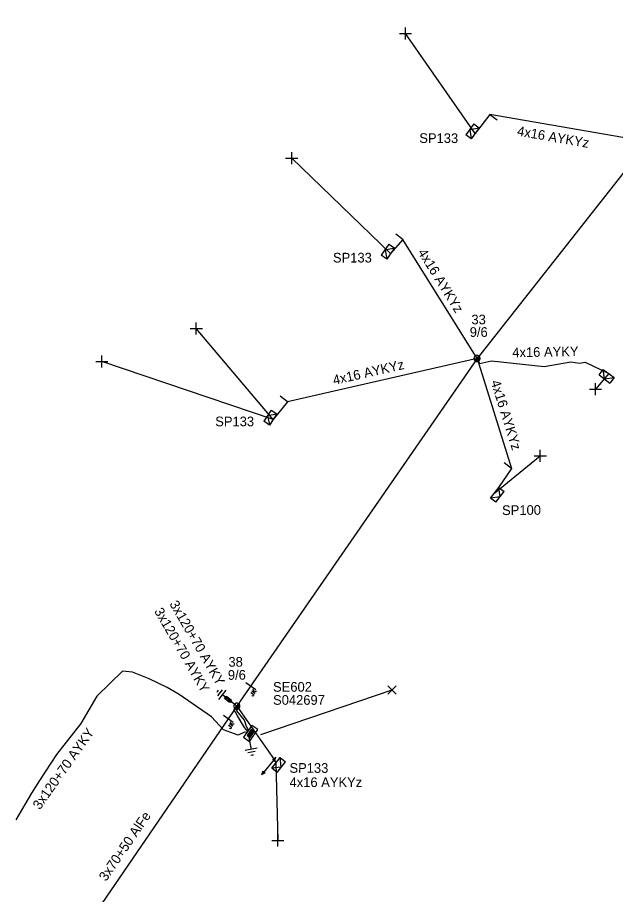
# Model space of a CAD drawing. Extents: x -748492 to -735633, y -1146251 to -1139940.
# Drawn here: x -743097.3 to -743035.5, y -1140324.7 to -1140234.1 of the extents above; entities that cross this region are included whole.
import ezdxf

# ---------------------------------------------------------------- set-up
doc = ezdxf.new("R2010")
doc.units = 0
for name, color, linetype in [('Vrstva 1', 7, 'Continuous'), ('Vrstva 12', 7, 'Continuous'), ('Vrstva 13', 7, 'Continuous'), ('Vrstva 14', 7, 'Continuous'), ('Vrstva 15', 7, 'Continuous'), ('Vrstva 16', 7, 'Continuous'), ('Vrstva 18', 7, 'Continuous'), ('Vrstva 2', 7, 'Continuous'), ('Vrstva 28', 7, 'Continuous'), ('Vrstva 29', 7, 'Continuous'), ('Vrstva 30', 7, 'Continuous'), ('Vrstva 31', 7, 'Continuous'), ('Vrstva 33', 7, 'Continuous'), ('Vrstva 34', 7, 'Continuous'), ('Vrstva 5', 7, 'Continuous'), ('Vrstva 52', 7, 'Continuous'), ('Vrstva 54', 7, 'Continuous'), ('Vrstva 55', 7, 'Continuous'), ('Vrstva 59', 7, 'Continuous'), ('Vrstva 6', 7, 'Continuous'), ('Vrstva 8', 7, 'Continuous'), ('Vrstva 9', 7, 'Continuous')]:
    doc.layers.add(name, color=color, linetype=linetype)

# ---------------------------------------------------------------- blocks, each defined once
blk = doc.blocks.new('NN440')
at = {"layer": 'Vrstva 2'}
for points in [[(0.63, 0), (0.63, 0.06), (0.62, 0.13), (0.6, 0.19), (0.58, 0.25), (0.55, 0.31), (0.51, 0.37), (0.47, 0.42), (0.42, 0.46), (0.37, 0.51), (0.32, 0.54), (0.26, 0.57), (0.2, 0.59), (0.13, 0.61), (0.07, 0.62), (0, 0.63), (-0.06, 0.62), (-0.13, 0.61), (-0.19, 0.59), (-0.26, 0.57), (-0.31, 0.54), (-0.37, 0.51), (-0.42, 0.46), (-0.47, 0.42), (-0.51, 0.37), (-0.54, 0.31), (-0.57, 0.25), (-0.6, 0.19), (-0.62, 0.13), (-0.63, 0.06), (-0.63, 0), (-0.63, -0.07), (-0.62, -0.14), (-0.6, -0.2), (-0.57, -0.26), (-0.54, -0.32), (-0.51, -0.37), (-0.47, -0.43), (-0.42, -0.47), (-0.37, -0.51), (-0.31, -0.55), (-0.26, -0.58), (-0.19, -0.6), (-0.13, -0.62), (-0.06, -0.63), (0, -0.63), (0.07, -0.63), (0.13, -0.62), (0.2, -0.6), (0.26, -0.58), (0.32, -0.55), (0.37, -0.51), (0.42, -0.47), (0.47, -0.43), (0.51, -0.37), (0.55, -0.32), (0.58, -0.26), (0.6, -0.2), (0.62, -0.14), (0.63, -0.07), (0.63, 0)], [(-0.63, 0), (0.63, 0)], [(-0.6, -0.18), (0.57, -0.18)], [(-0.51, -0.32), (0.5, -0.32)], [(-0.37, -0.47), (0.35, -0.47)]]:
    blk.add_lwpolyline(points, dxfattribs=at)
blk = doc.blocks.new('NN560')
at = {"layer": 'Vrstva 2'}
for points in [[(1.999, -0.001), (1.59, 0.141)], [(0, -0.001), (1.999, -0.001)], [(1.999, -0.001), (1.59, -0.134)]]:
    blk.add_lwpolyline(points, dxfattribs=at)
blk = doc.blocks.new('NN840')
at = {"layer": 'Vrstva 15'}
for points in [[(0.003, 0.619), (0.003, -0.631)], [(-0.745, -0.71), (-0.745, -0.66)], [(-0.73, -0.764), (-0.745, -0.71)], [(-0.657, -0.798), (-0.73, -0.764)], [(-0.627, -0.798), (-0.657, -0.798)], [(-0.558, -0.764), (-0.627, -0.798)], [(-0.538, -0.71), (-0.558, -0.764)], [(-0.538, -0.385), (-0.538, -0.71)], [(-0.332, -0.385), (-0.332, -0.798)], [(-0.332, -0.641), (-0.125, -0.385)], [(-0.263, -0.557), (-0.091, -0.798)]]:
    blk.add_lwpolyline(points, dxfattribs=at)
blk = doc.blocks.new('NN800')
at = {"layer": 'Vrstva 1'}
for points in [[(-0.442, 0.442), (0.442, -0.442)], [(-0.442, -0.442), (0.442, 0.442)]]:
    blk.add_lwpolyline(points, dxfattribs=at)
blk = doc.blocks.new('NN820')
at = {"layer": 'Vrstva 13'}
for points in [[(-0.003, 0.004), (-0.003, -1.049)], [(-0.165, -0.813), (0.165, -0.813)], [(-0.165, -1.473), (-0.165, -0.813)], [(0.165, -0.813), (0.165, -1.473)], [(0.165, -1.473), (-0.165, -1.473)], [(-0.003, -1.049), (-0.062, -0.926)], [(-0.003, -1.049), (0.057, -0.926)], [(-0.003, -1.473), (-0.003, -1.871)]]:
    blk.add_lwpolyline(points, dxfattribs=at)
blk = doc.blocks.new('NN620')
at = {"layer": 'Vrstva 8'}
for points in [[(0.752, 0.004), (-0.748, 0.004)], [(-0.748, 0.004), (-0.748, -0.746)], [(0.752, -0.746), (0.752, 0.004)], [(-0.748, -0.746), (0.752, -0.746)], [(0.368, -0.18), (-0.376, -0.18)], [(-0.376, -0.18), (-0.376, -0.558)], [(-0.376, -0.558), (0.368, -0.558)], [(0.321, -0.227), (-0.329, -0.227)], [(-0.329, -0.227), (-0.329, -0.51)], [(-0.329, -0.51), (0.321, -0.51)], [(0.274, -0.274), (-0.281, -0.274)], [(-0.281, -0.274), (-0.281, -0.463)], [(-0.281, -0.463), (0.274, -0.463)], [(0.227, -0.321), (-0.234, -0.321)], [(-0.234, -0.321), (-0.234, -0.416)], [(-0.234, -0.416), (0.227, -0.416)], [(-0.193, -0.369), (0.185, -0.369)], [(0.227, -0.416), (0.227, -0.321)], [(0.274, -0.463), (0.274, -0.274)], [(0.321, -0.51), (0.321, -0.227)], [(0.368, -0.558), (0.368, -0.18)]]:
    blk.add_lwpolyline(points, dxfattribs=at)
blk = doc.blocks.new('NN630')
at = {"layer": 'Vrstva 9'}
for points in [[(-0.003, -0.7), (-0.703, 0)], [(-0.703, -0.7), (-0.703, 0), (0.697, 0), (0.697, -0.7)], [(-0.703, -0.7), (0.697, -0.7)], [(-0.003, -0.7), (0.697, 0)]]:
    blk.add_lwpolyline(points, dxfattribs=at)
blk = doc.blocks.new('NN810')
at = {"layer": 'Vrstva 14'}
for points in [[(0.004, -0.64), (0.004, -1.89)], [(0.629, -1.89), (-0.621, -1.89)], [(0.388, -2.2), (-0.399, -2.2)], [(0.004, -2.515), (-0.124, -2.515)], [(0.137, -2.515), (0.004, -2.515)]]:
    blk.add_lwpolyline(points, dxfattribs=at)
blk = doc.blocks.new('NN500')
at = {"layer": 'Vrstva 2'}
for points in [[(0, -0.24), (0.02, -0.23), (0.05, -0.23), (0.07, -0.22), (0.09, -0.22), (0.12, -0.2), (0.14, -0.19), (0.16, -0.18), (0.17, -0.16), (0.19, -0.14), (0.2, -0.12), (0.21, -0.1), (0.22, -0.07), (0.23, -0.05), (0.23, -0.02), (0.23, 0), (0.23, 0.02), (0.23, 0.05), (0.22, 0.07), (0.21, 0.1), (0.2, 0.12), (0.19, 0.14), (0.17, 0.16), (0.16, 0.17), (0.14, 0.19), (0.12, 0.2), (0.09, 0.21), (0.07, 0.22), (0.05, 0.23), (0.02, 0.23), (0, 0.23), (-0.03, 0.23), (-0.05, 0.23), (-0.07, 0.22), (-0.1, 0.21), (-0.12, 0.2), (-0.14, 0.19), (-0.16, 0.17), (-0.18, 0.16), (-0.19, 0.14), (-0.2, 0.12), (-0.22, 0.1), (-0.22, 0.07), (-0.23, 0.05), (-0.23, 0.02), (-0.24, 0), (-0.23, -0.02), (-0.23, -0.05), (-0.22, -0.07), (-0.22, -0.1), (-0.2, -0.12), (-0.19, -0.14), (-0.18, -0.16), (-0.16, -0.18), (-0.14, -0.19), (-0.12, -0.2), (-0.1, -0.22), (-0.07, -0.22), (-0.05, -0.23), (-0.03, -0.23), (0, -0.24)], [(0, -0.24), (0.02, -0.23), (0.05, -0.23), (0.07, -0.22), (0.09, -0.22), (0.12, -0.2), (0.14, -0.19), (0.16, -0.18), (0.17, -0.16), (0.19, -0.14), (0.2, -0.12), (0.21, -0.1), (0.22, -0.07), (0.23, -0.05), (0.23, -0.02), (0.23, 0), (0.23, 0.02), (0.23, 0.05), (0.22, 0.07), (0.21, 0.1), (0.2, 0.12), (0.19, 0.14), (0.17, 0.16), (0.16, 0.17), (0.14, 0.19), (0.12, 0.2), (0.09, 0.21), (0.07, 0.22), (0.05, 0.23), (0.02, 0.23), (0, 0.23), (-0.03, 0.23), (-0.05, 0.23), (-0.07, 0.22), (-0.1, 0.21), (-0.12, 0.2), (-0.14, 0.19), (-0.16, 0.17), (-0.18, 0.16), (-0.19, 0.14), (-0.2, 0.12), (-0.22, 0.1), (-0.22, 0.07), (-0.23, 0.05), (-0.23, 0.02), (-0.24, 0), (-0.23, -0.02), (-0.23, -0.05), (-0.22, -0.07), (-0.22, -0.1), (-0.2, -0.12), (-0.19, -0.14), (-0.18, -0.16), (-0.16, -0.18), (-0.14, -0.19), (-0.12, -0.2), (-0.1, -0.22), (-0.07, -0.22), (-0.05, -0.23), (-0.03, -0.23), (0, -0.24)], [(0, -0.21), (0.02, -0.2), (0.04, -0.2), (0.06, -0.2), (0.08, -0.19), (0.1, -0.18), (0.12, -0.17), (0.14, -0.15), (0.15, -0.14), (0.16, -0.12), (0.18, -0.1), (0.19, -0.08), (0.19, -0.06), (0.2, -0.04), (0.2, -0.02), (0.2, 0), (0.2, 0.02), (0.2, 0.04), (0.19, 0.06), (0.19, 0.08), (0.18, 0.1), (0.16, 0.12), (0.15, 0.14), (0.14, 0.15), (0.12, 0.17), (0.1, 0.18), (0.08, 0.19), (0.06, 0.19), (0.04, 0.2), (0.02, 0.2), (0, 0.2), (-0.02, 0.2), (-0.04, 0.2), (-0.06, 0.19), (-0.08, 0.19), (-0.1, 0.18), (-0.12, 0.17), (-0.14, 0.15), (-0.15, 0.14), (-0.17, 0.12), (-0.18, 0.1), (-0.19, 0.08), (-0.2, 0.06), (-0.2, 0.04), (-0.21, 0.02), (-0.21, 0), (-0.21, -0.02), (-0.2, -0.04), (-0.2, -0.06), (-0.19, -0.08), (-0.18, -0.1), (-0.17, -0.12), (-0.15, -0.14), (-0.14, -0.15), (-0.12, -0.17), (-0.1, -0.18), (-0.08, -0.19), (-0.06, -0.2), (-0.04, -0.2), (-0.02, -0.2), (0, -0.21)], [(0, -0.18), (0.02, -0.18), (0.04, -0.17), (0.05, -0.17), (0.07, -0.16), (0.09, -0.15), (0.1, -0.14), (0.12, -0.13), (0.13, -0.12), (0.14, -0.1), (0.15, -0.09), (0.16, -0.07), (0.17, -0.05), (0.17, -0.04), (0.17, -0.02), (0.17, 0), (0.17, 0.02), (0.17, 0.04), (0.17, 0.05), (0.16, 0.07), (0.15, 0.09), (0.14, 0.1), (0.13, 0.12), (0.12, 0.13), (0.1, 0.14), (0.09, 0.15), (0.07, 0.16), (0.05, 0.17), (0.04, 0.17), (0.02, 0.17), (0, 0.18), (-0.02, 0.17), (-0.04, 0.17), (-0.06, 0.17), (-0.07, 0.16), (-0.09, 0.15), (-0.1, 0.14), (-0.12, 0.13), (-0.13, 0.12), (-0.14, 0.1), (-0.15, 0.09), (-0.16, 0.07), (-0.17, 0.05), (-0.17, 0.04), (-0.18, 0.02), (-0.18, 0), (-0.18, -0.02), (-0.17, -0.04), (-0.17, -0.05), (-0.16, -0.07), (-0.15, -0.09), (-0.14, -0.1), (-0.13, -0.12), (-0.12, -0.13), (-0.1, -0.14), (-0.09, -0.15), (-0.07, -0.16), (-0.06, -0.17), (-0.04, -0.17), (-0.02, -0.18), (0, -0.18)], [(0, -0.15), (0.01, -0.15), (0.03, -0.14), (0.04, -0.14), (0.06, -0.13), (0.07, -0.13), (0.08, -0.12), (0.1, -0.11), (0.11, -0.1), (0.12, -0.09), (0.13, -0.07), (0.13, -0.06), (0.14, -0.05), (0.14, -0.03), (0.14, -0.02), (0.14, 0), (0.14, 0.01), (0.14, 0.03), (0.14, 0.04), (0.13, 0.06), (0.13, 0.07), (0.12, 0.09), (0.11, 0.1), (0.1, 0.11), (0.08, 0.12), (0.07, 0.13), (0.06, 0.13), (0.04, 0.14), (0.03, 0.14), (0.01, 0.14), (0, 0.15), (-0.02, 0.14), (-0.03, 0.14), (-0.05, 0.14), (-0.06, 0.13), (-0.07, 0.13), (-0.09, 0.12), (-0.1, 0.11), (-0.11, 0.1), (-0.12, 0.09), (-0.13, 0.07), (-0.13, 0.06), (-0.14, 0.04), (-0.14, 0.03), (-0.15, 0.01), (-0.15, 0), (-0.15, -0.02), (-0.14, -0.03), (-0.14, -0.05), (-0.13, -0.06), (-0.13, -0.07), (-0.12, -0.09), (-0.11, -0.1), (-0.1, -0.11), (-0.09, -0.12), (-0.07, -0.13), (-0.06, -0.13), (-0.05, -0.14), (-0.03, -0.14), (-0.02, -0.15), (0, -0.15)], [(0, -0.12), (0.01, -0.12), (0.02, -0.11), (0.03, -0.11), (0.05, -0.11), (0.06, -0.1), (0.07, -0.09), (0.08, -0.09), (0.09, -0.08), (0.09, -0.07), (0.1, -0.06), (0.11, -0.05), (0.11, -0.04), (0.11, -0.02), (0.11, -0.01), (0.12, 0), (0.11, 0.01), (0.11, 0.02), (0.11, 0.04), (0.11, 0.05), (0.1, 0.06), (0.09, 0.07), (0.09, 0.08), (0.08, 0.09), (0.07, 0.09), (0.06, 0.1), (0.05, 0.11), (0.03, 0.11), (0.02, 0.11), (0.01, 0.12), (0, 0.12), (-0.01, 0.12), (-0.03, 0.11), (-0.04, 0.11), (-0.05, 0.11), (-0.06, 0.1), (-0.07, 0.09), (-0.08, 0.09), (-0.09, 0.08), (-0.1, 0.07), (-0.1, 0.06), (-0.11, 0.05), (-0.11, 0.04), (-0.12, 0.02), (-0.12, 0.01), (-0.12, 0), (-0.12, -0.01), (-0.12, -0.02), (-0.11, -0.04), (-0.11, -0.05), (-0.1, -0.06), (-0.1, -0.07), (-0.09, -0.08), (-0.08, -0.09), (-0.07, -0.09), (-0.06, -0.1), (-0.05, -0.11), (-0.04, -0.11), (-0.03, -0.11), (-0.01, -0.12), (0, -0.12)], [(0, -0.09), (0.01, -0.09), (0.02, -0.09), (0.03, -0.08), (0.03, -0.08), (0.04, -0.08), (0.05, -0.07), (0.06, -0.07), (0.06, -0.06), (0.07, -0.05), (0.07, -0.04), (0.08, -0.04), (0.08, -0.03), (0.08, -0.02), (0.09, -0.01), (0.09, 0), (0.09, 0.01), (0.08, 0.02), (0.08, 0.03), (0.08, 0.03), (0.07, 0.04), (0.07, 0.05), (0.06, 0.06), (0.06, 0.06), (0.05, 0.07), (0.04, 0.07), (0.03, 0.08), (0.03, 0.08), (0.02, 0.08), (0.01, 0.09), (0, 0.09), (-0.01, 0.09), (-0.02, 0.08), (-0.03, 0.08), (-0.04, 0.08), (-0.04, 0.07), (-0.05, 0.07), (-0.06, 0.06), (-0.07, 0.06), (-0.07, 0.05), (-0.08, 0.04), (-0.08, 0.03), (-0.08, 0.03), (-0.09, 0.02), (-0.09, 0.01), (-0.09, 0), (-0.09, -0.01), (-0.09, -0.02), (-0.08, -0.03), (-0.08, -0.04), (-0.08, -0.04), (-0.07, -0.05), (-0.07, -0.06), (-0.06, -0.07), (-0.05, -0.07), (-0.04, -0.08), (-0.04, -0.08), (-0.03, -0.08), (-0.02, -0.09), (-0.01, -0.09), (0, -0.09)], [(0, -0.06), (0, -0.06), (0.01, -0.06), (0.02, -0.05), (0.02, -0.05), (0.03, -0.05), (0.03, -0.05), (0.04, -0.04), (0.04, -0.04), (0.05, -0.03), (0.05, -0.03), (0.05, -0.02), (0.05, -0.02), (0.05, -0.01), (0.06, -0.01), (0.06, 0), (0.06, 0.01), (0.05, 0.01), (0.05, 0.02), (0.05, 0.02), (0.05, 0.03), (0.05, 0.03), (0.04, 0.04), (0.04, 0.04), (0.03, 0.05), (0.03, 0.05), (0.02, 0.05), (0.02, 0.05), (0.01, 0.06), (0, 0.06), (0, 0.06), (-0.01, 0.06), (-0.01, 0.06), (-0.02, 0.05), (-0.02, 0.05), (-0.03, 0.05), (-0.03, 0.05), (-0.04, 0.04), (-0.04, 0.04), (-0.05, 0.03), (-0.05, 0.03), (-0.05, 0.02), (-0.06, 0.02), (-0.06, 0.01), (-0.06, 0.01), (-0.06, 0), (-0.06, -0.01), (-0.06, -0.01), (-0.06, -0.02), (-0.05, -0.02), (-0.05, -0.03), (-0.05, -0.03), (-0.04, -0.04), (-0.04, -0.04), (-0.03, -0.05), (-0.03, -0.05), (-0.02, -0.05), (-0.02, -0.05), (-0.01, -0.06), (-0.01, -0.06), (0, -0.06)], [(0, -0.03), (0, -0.03), (0, -0.03), (0.01, -0.03), (0.01, -0.03), (0.01, -0.02), (0.02, -0.02), (0.02, -0.02), (0.02, -0.02), (0.02, -0.02), (0.02, -0.01), (0.02, -0.01), (0.03, -0.01), (0.03, -0.01), (0.03, 0), (0.03, 0), (0.03, 0), (0.03, 0.01), (0.03, 0.01), (0.02, 0.01), (0.02, 0.01), (0.02, 0.02), (0.02, 0.02), (0.02, 0.02), (0.02, 0.02), (0.01, 0.02), (0.01, 0.02), (0.01, 0.03), (0, 0.03), (0, 0.03), (0, 0.03), (0, 0.03), (-0.01, 0.03), (-0.01, 0.03), (-0.01, 0.02), (-0.02, 0.02), (-0.02, 0.02), (-0.02, 0.02), (-0.02, 0.02), (-0.02, 0.02), (-0.03, 0.01), (-0.03, 0.01), (-0.03, 0.01), (-0.03, 0.01), (-0.03, 0), (-0.03, 0), (-0.03, 0), (-0.03, -0.01), (-0.03, -0.01), (-0.03, -0.01), (-0.03, -0.01), (-0.02, -0.02), (-0.02, -0.02), (-0.02, -0.02), (-0.02, -0.02), (-0.02, -0.02), (-0.01, -0.03), (-0.01, -0.03), (-0.01, -0.03), (0, -0.03), (0, -0.03)], [(0.23, 0), (0.7, 0)]]:
    blk.add_lwpolyline(points, dxfattribs=at)
blk = doc.blocks.new('NN510')
at = {"layer": 'Vrstva 2'}
blk.add_lwpolyline([(0.001, 0.002), (0.001, 0.939)], dxfattribs=at)

msp = doc.modelspace()

# ---------------------------------------------------------------- linework, layer by layer
at = {"layer": 'Vrstva 1'}
for points in [[(-742965.37, -1140165.561), (-742992.83, -1140197.73), (-743013.94, -1140224.06), (-743032.181, -1140246.944), (-743049.85, -1140269.329), (-743074.31, -1140304.729)], [(-743074.67, -1140305.25), (-743096.299, -1140336.869)]]:
    msp.add_lwpolyline(points, dxfattribs=at)
at = {"layer": 'Vrstva 5'}
for points in [[(-743073.629, -1140307.979), (-743073.88, -1140307.93), (-743074.52, -1140308.25), (-743076.03, -1140307.68), (-743077.3, -1140306.36), (-743080.64, -1140304.04), (-743081.87, -1140303.32), (-743083.73, -1140302.42), (-743085.45, -1140301.75), (-743086.49, -1140301.63), (-743089.14, -1140304.23), (-743090.8, -1140307.03), (-743093.31, -1140310.23), (-743095.06, -1140312.93), (-743095.89, -1140314.25), (-743097.52, -1140316.99)], [(-743073.452, -1140307.722), (-743073.67, -1140307.35), (-743073.89, -1140306.68), (-743074.66, -1140305.74), (-743074.31, -1140304.729)], [(-743073.54, -1140307.85), (-743073.89, -1140307.44), (-743074.59, -1140306.24), (-743074.94, -1140305.62), (-743074.67, -1140305.25)]]:
    msp.add_lwpolyline(points, dxfattribs=at)
at = {"layer": 'Vrstva 52'}
msp.add_lwpolyline([(-743049.85, -1140269.329), (-743049.6, -1140269.83), (-743048.36, -1140269.58), (-743042.91, -1140270.14), (-743040.17, -1140269.68), (-743039.25, -1140269.81), (-743038.66, -1140269.69), (-743036.24, -1140270.88)], dxfattribs=at)
at = {"layer": 'Vrstva 54'}
for points in [[(-743032.181, -1140246.944), (-743048.541, -1140244.1), (-743050.029, -1140246.06)], [(-743049.85, -1140269.329), (-743057.51, -1140257.038), (-743058.779, -1140258.48)], [(-743049.85, -1140269.329), (-743069.44, -1140273.79), (-743070.919, -1140275.62)], [(-743049.85, -1140269.329), (-743046.299, -1140280.7), (-743048.02, -1140283.2)], [(-743074.67, -1140305.25), (-743070.82, -1140310.769), (-743070.63, -1140311.11)]]:
    msp.add_lwpolyline(points, dxfattribs=at)
at = {"layer": 'Vrstva 59'}
for points in [[(-743050.03, -1140246.059), (-743057.25, -1140235.75)], [(-743058.779, -1140258.48), (-743069, -1140248.63)], [(-743070.919, -1140275.62), (-743078.857, -1140266.228)], [(-743070.919, -1140275.62), (-743088.63, -1140269.63)], [(-743036.24, -1140270.88), (-743037.612, -1140272.483)], [(-743048.02, -1140283.2), (-743043.31, -1140279.38)], [(-743072.182, -1140308.183), (-743058.63, -1140303.572)], [(-743070.63, -1140311.11), (-743070.44, -1140319.13)]]:
    msp.add_lwpolyline(points, dxfattribs=at)

# ---------------------------------------------------------------- block references
at = {"layer": 'Vrstva 13'}
for name, p, rotation in [('NN510', (-743048.54, -1140244.1), -125.80163613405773), ('NN510', (-743057.51, -1140257.04), 52.57592216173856), ('NN510', (-743069.44, -1140273.79), 51.77936935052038), ('NN510', (-743046.3, -1140280.7), 51.77936948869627), ('NN560', (-743070.82, -1140310.77), -129.40686945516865)]:
    msp.add_blockref(name, p, dxfattribs=dict(at, rotation=rotation))
at = {"layer": 'Vrstva 13', "xscale": 0.5, "yscale": 0.5}
for name, p, rotation in [('NN440', (-743049.85, -1140269.33), 52.57592216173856), ('NN440', (-743074.67, -1140305.25), 51.77936940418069), ('NN500', (-743070.819, -1140310.77), 50.59300004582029)]:
    msp.add_blockref(name, p, dxfattribs=dict(at, rotation=rotation))
at = {"layer": 'Vrstva 15'}
for p, rotation in [((-743074.67, -1140305.25), -128.22063064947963), ((-743073.54, -1140307.85), 10.412598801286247)]:
    msp.add_blockref('NN810', p, dxfattribs=dict(at, rotation=rotation))
at = {"layer": 'Vrstva 16', "rotation": -128.22063064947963}
msp.add_blockref('NN820', (-743074.67, -1140305.25), dxfattribs=at)
at = {"layer": 'Vrstva 18'}
for p, rotation in [((-743073.231, -1140303.167), 55.356304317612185), ((-743075.554, -1140306.542), 55.625501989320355)]:
    msp.add_blockref('NN840', p, dxfattribs=dict(at, rotation=rotation))
at = {"layer": 'Vrstva 28', "rotation": 55.437467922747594}
msp.add_blockref('NN620', (-743073.54, -1140307.85), dxfattribs=at)
at = {"layer": 'Vrstva 31'}
for p, rotation in [((-743050.03, -1140246.06), -125.80163607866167), ((-743058.78, -1140258.48), -124.43323520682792), ((-743036.24, -1140270.88), -37.31230951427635), ((-743070.92, -1140275.62), -123.92977727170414), ((-743048.02, -1140283.2), 52.431387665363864), ((-743070.63, -1140311.11), 51.77936940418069)]:
    msp.add_blockref('NN630', p, dxfattribs=dict(at, rotation=rotation))
at = {"layer": 'Vrstva 34'}
for p, rotation in [((-743057.25, -1140235.75), 45), ((-743069, -1140248.63), 45), ((-743078.857, -1140266.228), 45), ((-743088.63, -1140269.63), 45), ((-743037.612, -1140272.483), 45), ((-743043.31, -1140279.38), 45), ((-743070.44, -1140319.13), 44.99999995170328)]:
    msp.add_blockref('NN800', p, dxfattribs=dict(at, rotation=rotation))
msp.add_blockref('NN800', (-743058.63, -1140303.572), dxfattribs=at)

# ---------------------------------------------------------------- texts
at = {"layer": 'Vrstva 12'}
for rotation, p in [(359.982, (-743050.601, -1140267.089)), (0.348, (-743075.593, -1140302.523))]:
    msp.add_text('9/6', height=1, rotation=rotation, dxfattribs=at).set_placement(p)
at = {"layer": 'Vrstva 14'}
for s, rotation, p in [('33', 0.269, (-743050.423, -1140265.799)), ('38', 0.251, (-743075.536, -1140301.174))]:
    msp.add_text(s, height=1, rotation=rotation, dxfattribs=at).set_placement(p)
at = {"layer": 'Vrstva 2'}
msp.add_text('3x70+50 AlFe', height=1, rotation=55.625, dxfattribs=at).set_placement((-743088.178, -1140323.409))
at = {"layer": 'Vrstva 29'}
msp.add_text('S042697', height=1, rotation=359.986, dxfattribs=at).set_placement((-743070.924, -1140305.104))
at = {"layer": 'Vrstva 30'}
msp.add_text('SE602', height=1, rotation=0.042, dxfattribs=at).set_placement((-743070.924, -1140303.756))
at = {"layer": 'Vrstva 33'}
for s, rotation, p in [('SP133', 359.798, (-743055.814, -1140247.049)), ('SP133', 0.052, (-743064.733, -1140259.407)), ('SP100', 0.493, (-743047.254, -1140285.503)), ('SP133', 359.855, (-743069.23, -1140312.129))]:
    msp.add_text(s, height=1, rotation=rotation, dxfattribs=at).set_placement(p)
msp.add_text('SP133', height=1, dxfattribs=at).set_placement((-743076.901, -1140276.327))
at = {"layer": 'Vrstva 54'}
msp.add_text('4x16 AYKY', height=1, rotation=1.074, dxfattribs=at).set_placement((-743046.194, -1140269.2))
at = {"layer": 'Vrstva 55'}
for rotation, p in [(350.104, (-743045.754, -1140246.279)), (301.933, (-743056.01, -1140258.351)), (12.829, (-743064.622, -1140272.061)), (287.342, (-743048.439, -1140271.723)), (0.039, (-743069.219, -1140313.606))]:
    msp.add_text('4x16 AYKYz', height=1, rotation=rotation, dxfattribs=at).set_placement(p)
at = {"layer": 'Vrstva 6'}
for rotation, p in [(300.152, (-743081.666, -1140294.682)), (300.152, (-743083.242, -1140295.428)), (54.801, (-743095.029, -1140316.011))]:
    msp.add_text('3x120+70 AYKY', height=1, rotation=rotation, dxfattribs=at).set_placement(p)

doc.saveas('drawing.dxf')
